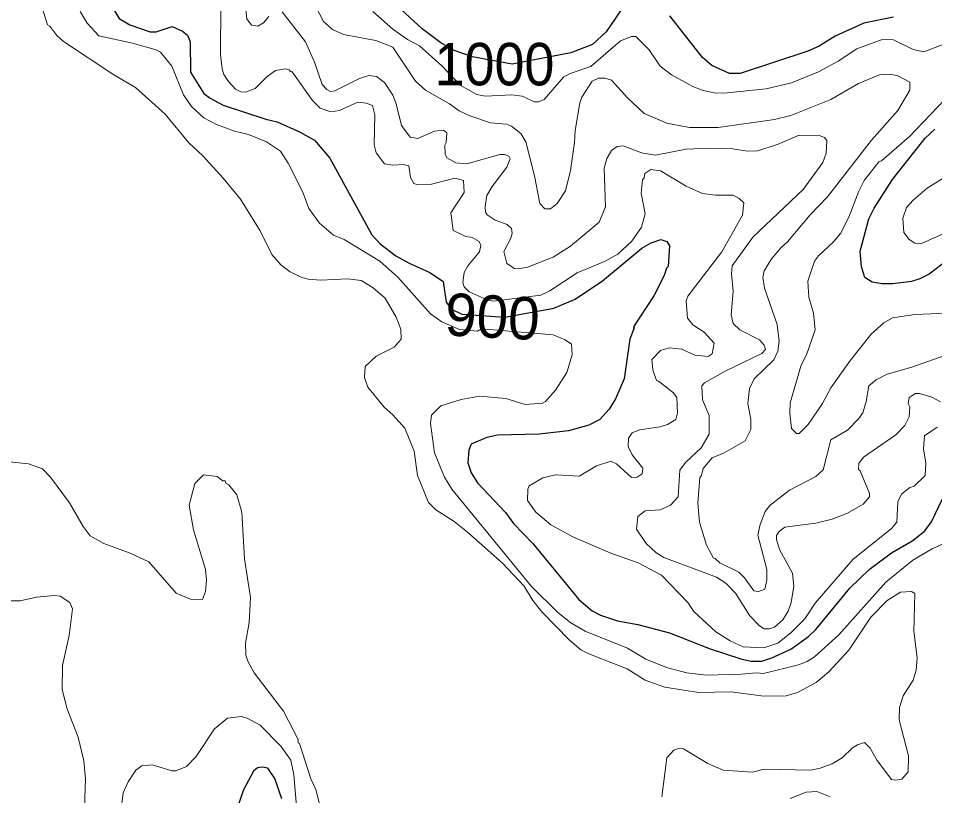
# Model space of a CAD drawing. Extents: x 598.3 to 623.2, y 6902.2 to 6930.1.
# Drawn here: x 609.703 to 611.433, y 6926.04 to 6927.507 of the extents above; entities that cross this region are included whole.
import ezdxf
from ezdxf.enums import TextEntityAlignment as Align

# ---------------------------------------------------------------- set-up
doc = ezdxf.new("R2010")
doc.units = 0
doc.header["$LTSCALE"] = 0.032
doc.layers.add('1', color=7, linetype='Continuous', lineweight=25)
doc.layers.add('2', color=7, linetype='Continuous', lineweight=13)
doc.layers.add('61', color=7, linetype='Continuous')

msp = doc.modelspace()

# ---------------------------------------------------------------- linework, layer by layer
at = {"layer": '1'}
for points in [[(609.8747, 6927.5371), (609.8934, 6927.5061), (609.9134, 6927.4943), (609.9517, 6927.4814), (609.9634, 6927.4814), (609.9937, 6927.4911), (610.0129, 6927.4825), (610.0222, 6927.475), (610.0274, 6927.4625), (610.0282, 6927.4052)], [(610.8491, 6927.5349), (610.813, 6927.4811), (610.7871, 6927.4573), (610.7461, 6927.4417), (610.6352, 6927.4203), (610.5605, 6927.434), (610.5257, 6927.4458), (610.5009, 6927.4603), (610.4655, 6927.4868), (610.4185, 6927.5305)], [(611.3557, 6927.5088), (611.2993, 6927.4976), (611.2456, 6927.4732), (611.2153, 6927.4541), (611.1935, 6927.4448), (611.0662, 6927.4029), (611.0458, 6927.4023), (611.0127, 6927.418), (610.995, 6927.4325), (610.9329, 6927.5115)], [(610.0282, 6927.4052), (610.053, 6927.3651), (610.0651, 6927.356), (610.0899, 6927.3428), (610.1703, 6927.3162), (610.1919, 6927.3112), (610.234, 6927.2926), (610.262, 6927.2765), (610.2914, 6927.243), (610.3705, 6927.0984), (610.3862, 6927.0812), (610.4157, 6927.0583), (610.4406, 6927.0444), (610.4798, 6927.0272), (610.5048, 6927.0101), (610.5107, 6926.9714), (610.5211, 6926.9579), (610.5404, 6926.9483), (610.6214, 6926.9427), (610.7143, 6926.9596), (610.7541, 6926.9766), (610.8058, 6927.0115), (610.8804, 6927.0729), (610.8981, 6927.0829), (610.9162, 6927.0893), (610.9277, 6927.0858), (610.9323, 6927.0771), (610.9299, 6927.0381), (610.9266, 6927.035), (610.9225, 6927.0213), (610.9026, 6926.983), (610.8646, 6926.9247), (610.8657, 6926.9224), (610.8579, 6926.9011), (610.8471, 6926.8265), (610.8305, 6926.7887), (610.8184, 6926.7693), (610.801, 6926.7495), (610.7802, 6926.7388), (610.7418, 6926.7285), (610.6862, 6926.7222), (610.6075, 6926.7198), (610.5874, 6926.7157), (610.5578, 6926.7034), (610.5535, 6926.692), (610.552, 6926.6679), (610.5577, 6926.649), (610.5701, 6926.6304), (610.6229, 6926.5742), (610.6379, 6926.5534), (610.6746, 6926.5159), (610.761, 6926.4102), (610.7862, 6926.3886), (610.8023, 6926.3807), (610.8341, 6926.3699), (610.8729, 6926.3627), (610.9322, 6926.347), (611.0095, 6926.3171), (611.0672, 6926.2979), (611.0866, 6926.2939), (611.1066, 6926.2939), (611.1257, 6926.2997), (611.1616, 6926.3161), (611.1949, 6926.3401), (611.2089, 6926.3535), (611.2729, 6926.4312), (611.3093, 6926.4668), (611.352, 6926.4978), (611.3919, 6926.5215), (611.4145, 6926.5396), (611.4271, 6926.5563), (611.4483, 6926.5997)], [(611.4847, 6927.0709), (611.4231, 6927.0241), (611.4053, 6927.0151), (611.3894, 6927.0102), (611.3544, 6927.0054), (611.3343, 6927.0054), (611.315, 6927.0087), (611.3015, 6927.0176), (611.2949, 6927.038), (611.2926, 6927.0676), (611.3087, 6927.1281), (611.3188, 6927.1485), (611.3534, 6927.2023), (611.4153, 6927.2803), (611.4338, 6927.2977)], [(610.174, 6926.0915), (610.1631, 6926.0937), (610.1543, 6926.0925), (610.1472, 6926.0863), (610.1283, 6926.0511), (610.0753, 6925.897)], [(610.2005, 6926.0339), (610.1871, 6926.0722), (610.174, 6926.0915)]]:
    msp.add_lwpolyline(points, dxfattribs=at)
at = {"layer": '2'}
for points in [[(609.7025, 6927.7458), (609.722, 6927.7115), (609.7306, 6927.6909), (609.7463, 6927.6342), (609.7463, 6927.6183), (609.7512, 6927.5844), (609.7494, 6927.5228), (609.7577, 6927.4945), (609.7626, 6927.4918), (609.7755, 6927.4742)], [(610.2531, 6927.5509), (610.2794, 6927.5008), (610.2963, 6927.4857), (610.3169, 6927.4763), (610.3781, 6927.4651), (610.4101, 6927.4523), (610.4527, 6927.3879), (610.4715, 6927.3714), (610.5173, 6927.3452), (610.5354, 6927.332), (610.5552, 6927.3226), (610.5948, 6927.3097), (610.6249, 6927.3068), (610.6339, 6927.3031), (610.652, 6927.2896), (610.661, 6927.2734), (610.6773, 6927.2096), (610.6875, 6927.1571), (610.6972, 6927.1474), (610.7075, 6927.1472), (610.7202, 6927.1575), (610.736, 6927.1812), (610.7454, 6927.2196), (610.7534, 6927.2723), (610.7542, 6927.2949), (610.7632, 6927.3472), (610.767, 6927.3581), (610.7866, 6927.3881), (610.7985, 6927.3937), (610.8101, 6927.3938), (610.8231, 6927.3898), (610.8531, 6927.3564), (610.8848, 6927.3274), (610.9272, 6927.3088), (610.9703, 6927.3009), (611.0244, 6927.3009), (611.1308, 6927.3158), (611.1617, 6927.3235), (611.2373, 6927.3533), (611.2891, 6927.384), (611.3292, 6927.4002), (611.3492, 6927.4011), (611.3635, 6927.398), (611.3864, 6927.3864), (611.3864, 6927.3712), (611.3636, 6927.333), (611.3137, 6927.2767), (611.231, 6927.1696), (611.1978, 6927.1356), (611.1551, 6927.0848), (611.1431, 6927.0744), (611.1253, 6927.0529), (611.1113, 6927.0304), (611.1088, 6927.0174), (611.112, 6926.9972), (611.1355, 6926.9292), (611.1395, 6926.8972), (611.1372, 6926.8788), (611.1295, 6926.8624), (611.0921, 6926.8261), (611.0834, 6926.8079), (611.0805, 6926.7801), (611.0861, 6926.7498), (611.0861, 6926.7305), (611.0755, 6926.7091), (611.0357, 6926.6867), (611.0133, 6926.6774), (610.9958, 6926.657), (610.993, 6926.6438), (610.9897, 6926.6405), (610.9858, 6926.5919), (610.9891, 6926.5559), (611.0024, 6926.5125), (611.0156, 6926.4877), (611.0187, 6926.4873), (611.0273, 6926.479), (611.0632, 6926.4615)], [(610.9316, 6926.8847), (610.956, 6926.8822), (610.9806, 6926.8713), (611.0057, 6926.8686), (611.0128, 6926.8734), (611.0171, 6926.8938), (610.9981, 6926.9144), (610.9764, 6926.9281), (610.9664, 6926.9408), (610.9639, 6926.9734), (610.9672, 6926.9826), (611.0311, 6927.0658), (611.0705, 6927.1352), (611.0729, 6927.1584), (611.0643, 6927.1664), (611.0526, 6927.1729), (611.0196, 6927.1731), (610.9951, 6927.1763), (610.9637, 6927.1902), (610.9156, 6927.2189), (610.897, 6927.2214), (610.8857, 6927.2137), (610.8844, 6927.206), (610.8813, 6927.2021), (610.879, 6927.1766), (610.8868, 6927.1379), (610.8798, 6927.1125), (610.8616, 6927.0861), (610.8348, 6927.0615), (610.8099, 6927.0481), (610.7581, 6927.0262), (610.7065, 6926.9923), (610.6897, 6926.9844), (610.6001, 6926.9727), (610.588, 6926.9754), (610.5543, 6926.9905), (610.5445, 6927.0001), (610.5422, 6927.0084), (610.5448, 6927.027), (610.5516, 6927.0398), (610.5739, 6927.0658), (610.5762, 6927.078), (610.5732, 6927.0853), (610.5597, 6927.0932), (610.5478, 6927.0953), (610.5243, 6927.1061), (610.5196, 6927.1394), (610.5445, 6927.1781), (610.5435, 6927.2005), (610.5269, 6927.2052), (610.4805, 6927.193), (610.4571, 6927.1924), (610.4496, 6927.1953), (610.4433, 6927.2064), (610.4405, 6927.2281), (610.4296, 6927.2311), (610.41, 6927.2296), (610.3943, 6927.232), (610.3785, 6927.2531), (610.3746, 6927.2677), (610.3762, 6927.3243), (610.3719, 6927.3422), (610.3601, 6927.3469), (610.3441, 6927.3485), (610.3092, 6927.3325), (610.293, 6927.33), (610.273, 6927.3371), (610.2582, 6927.3516), (610.2198, 6927.4059), (610.2167, 6927.4063), (610.2146, 6927.4097), (610.2075, 6927.4117), (610.1885, 6927.4084), (610.173, 6927.3971), (610.1504, 6927.3743), (610.132, 6927.3672), (610.123, 6927.3678), (610.1129, 6927.373), (610.0995, 6927.3875), (610.091, 6927.401), (610.0877, 6927.4116), (610.0848, 6927.4383), (610.0855, 6927.5318)], [(609.8195, 6927.5196), (609.833, 6927.4973), (609.8547, 6927.4738), (609.9186, 6927.4601), (609.9632, 6927.4474), (609.9716, 6927.4431), (609.9925, 6927.4165), (610.0149, 6927.3621), (610.03, 6927.3402), (610.0535, 6927.319), (610.077, 6927.3063), (610.111, 6927.2935), (610.1374, 6927.2878), (610.1717, 6927.2735), (610.1979, 6927.2563), (610.2127, 6927.2336), (610.2401, 6927.1789), (610.2514, 6927.1481), (610.2718, 6927.1203), (610.2983, 6927.0978), (610.3182, 6927.0894), (610.3857, 6927.0484), (610.4193, 6927.0181), (610.4812, 6926.949), (610.5025, 6926.9341), (610.5359, 6926.9198), (610.5698, 6926.9163), (610.5774, 6926.921), (610.7126, 6926.9096), (610.7356, 6926.9001), (610.7476, 6926.8918), (610.7486, 6926.8716), (610.7387, 6926.8384), (610.7175, 6926.8048), (610.6984, 6926.7838), (610.6925, 6926.7804), (610.6597, 6926.7777), (610.6237, 6926.7893), (610.5735, 6926.794), (610.5391, 6926.7874), (610.5008, 6926.7752), (610.4831, 6926.7576), (610.4809, 6926.7424), (610.4887, 6926.6867), (610.5076, 6926.6406), (610.5214, 6926.6179), (610.6716, 6926.4348), (610.7218, 6926.3852), (610.7459, 6926.366), (610.7732, 6926.3502), (610.8533, 6926.3183), (610.8881, 6926.2977), (610.9268, 6926.2814), (610.9654, 6926.2716), (611.0018, 6926.2671), (611.0681, 6926.2688), (611.0972, 6926.2719), (611.1099, 6926.2704), (611.1763, 6926.2866), (611.1925, 6926.2928), (611.2065, 6926.3017), (611.252, 6926.3431), (611.3409, 6926.4425), (611.3921, 6926.484), (611.4283, 6926.5057), (611.4562, 6926.5182)], [(610.1762, 6927.5104), (610.1661, 6927.4981), (610.1552, 6927.4919), (610.143, 6927.4937), (610.1343, 6927.5058), (610.1326, 6927.5227)], [(610.8144, 6927.2423), (610.8093, 6927.2242), (610.8117, 6927.151), (610.7997, 6927.1222), (610.7455, 6927.0767), (610.7127, 6927.0562), (610.6645, 6927.0373), (610.6472, 6927.0337), (610.6395, 6927.0347), (610.6253, 6927.0439), (610.6199, 6927.0668), (610.633, 6927.0917), (610.6352, 6927.1008), (610.6344, 6927.1103), (610.6257, 6927.1177), (610.6034, 6927.1256), (610.5882, 6927.1359), (610.5851, 6927.1408), (610.5843, 6927.1518), (610.5875, 6927.1721), (610.5975, 6927.1894), (610.6254, 6927.2261), (610.6318, 6927.2417), (610.6294, 6927.2466), (610.6207, 6927.2498), (610.6124, 6927.2498), (610.5501, 6927.232), (610.529, 6927.234), (610.5123, 6927.2435), (610.5086, 6927.2512), (610.5082, 6927.2675), (610.5106, 6927.2727), (610.5121, 6927.2909), (610.5058, 6927.2958), (610.4888, 6927.2938), (610.4574, 6927.2798), (610.4426, 6927.2822), (610.4263, 6927.3043), (610.4166, 6927.3456), (610.4101, 6927.3618), (610.3944, 6927.3854), (610.3792, 6927.3971), (610.365, 6927.3987), (610.347, 6927.393), (610.3004, 6927.3697), (610.2923, 6927.3689), (610.2852, 6927.3725), (610.2764, 6927.3816), (610.2624, 6927.4237), (610.2449, 6927.4621), (610.2012, 6927.5192)], [(611.4558, 6927.4601), (611.4127, 6927.4433), (611.3929, 6927.4478), (611.3555, 6927.466), (611.3357, 6927.4674), (611.2861, 6927.4489), (611.2507, 6927.4259), (611.2138, 6927.4055), (611.1628, 6927.3848), (611.115, 6927.3737), (611.0351, 6927.3655), (611.0167, 6927.3662), (610.9958, 6927.3706), (610.9763, 6927.378), (610.9361, 6927.4), (610.9149, 6927.4162), (610.8942, 6927.4473), (610.8689, 6927.4724), (610.8606, 6927.4724), (610.8401, 6927.464), (610.784, 6927.4156), (610.7447, 6927.4023), (610.7325, 6927.3956), (610.6958, 6927.3535), (610.6854, 6927.3494), (610.6774, 6927.3494), (610.6545, 6927.3599), (610.6347, 6927.3623), (610.5845, 6927.3599), (610.5689, 6927.3632), (610.537, 6927.3806), (610.5029, 6927.4169), (610.4602, 6927.4548), (610.4375, 6927.4669), (610.4102, 6927.4861), (610.3721, 6927.5193)], [(609.7755, 6927.4742), (609.788, 6927.4629), (609.8831, 6927.4001), (609.9243, 6927.3762), (609.9799, 6927.3256), (610.0249, 6927.2718), (610.0512, 6927.247), (610.09, 6927.2049), (610.1222, 6927.1654), (610.1594, 6927.1055), (610.1816, 6927.061), (610.1986, 6927.0414), (610.2165, 6927.0285), (610.238, 6927.0177), (610.2502, 6927.0142), (610.2732, 6927.0127), (610.325, 6927.0151), (610.3501, 6927.0119), (610.3728, 6926.9982), (610.3956, 6926.9785), (610.4165, 6926.9425), (610.4253, 6926.9201), (610.4256, 6926.9015), (610.4126, 6926.8864), (610.3788, 6926.8692), (610.3577, 6926.8498), (610.3568, 6926.8287), (610.3631, 6926.8104), (610.3936, 6926.7727), (610.4099, 6926.7587), (610.4328, 6926.7333), (610.4505, 6926.6902), (610.4565, 6926.6438), (610.4772, 6926.5928), (610.4912, 6926.579), (610.5257, 6926.557), (610.5513, 6926.5373), (610.6171, 6926.4787), (610.658, 6926.4352), (610.6747, 6926.4078), (610.6912, 6926.3867), (610.7437, 6926.3334), (610.7653, 6926.315), (610.7799, 6926.3073), (610.8525, 6926.2791), (610.8868, 6926.2579), (610.9238, 6926.2444), (610.9876, 6926.2343), (611.0484, 6926.2355), (611.1107, 6926.2275), (611.1527, 6926.2284), (611.1741, 6926.2346), (611.2095, 6926.2531), (611.2335, 6926.2737), (611.2713, 6926.3146), (611.3127, 6926.3764), (611.3435, 6926.4079), (611.3689, 6926.424), (611.3896, 6926.4249), (611.3957, 6926.4212), (611.3937, 6926.3496), (611.4002, 6926.3001), (611.3985, 6926.2768), (611.3929, 6926.2575), (611.3736, 6926.2285), (611.3671, 6926.2064), (611.3663, 6926.1827), (611.384, 6926.1152), (611.3832, 6926.0845), (611.3712, 6926.0707), (611.3596, 6926.0688), (611.3515, 6926.0706), (611.3245, 6926.1063), (611.3111, 6926.1295), (611.301, 6926.1399), (611.2872, 6926.136), (611.2781, 6926.1303), (611.2583, 6926.1115), (611.2394, 6926.0997), (611.2167, 6926.0915), (611.1987, 6926.0882), (611.1113, 6926.0898), (611.0891, 6926.0842), (611.0338, 6926.0881), (611.0047, 6926.1002), (610.9591, 6926.1285), (610.9494, 6926.1286), (610.9405, 6926.1254), (610.9276, 6926.1109), (610.9178, 6926.0375)], [(611.4563, 6926.9503), (611.3959, 6926.9478), (611.3533, 6926.9413), (611.3374, 6926.9321), (611.3136, 6926.9106), (611.2743, 6926.8617), (611.2373, 6926.8092), (611.2212, 6926.7801), (611.1943, 6926.74), (611.1775, 6926.723), (611.172, 6926.7235), (611.163, 6926.7324), (611.1598, 6926.7616), (611.1605, 6926.781), (611.1812, 6926.8525), (611.1909, 6926.872), (611.2074, 6926.919), (611.2044, 6926.9501), (611.1955, 6926.9808), (611.1939, 6927.0105), (611.2065, 6927.0485), (611.214, 6927.0588), (611.2417, 6927.084), (611.2552, 6927.1006), (611.2713, 6927.1314), (611.2902, 6927.1805), (611.3003, 6927.2007), (611.3276, 6927.2361), (611.333, 6927.2377), (611.3857, 6927.2839), (611.4651, 6927.3666)], [(611.4442, 6926.7829), (611.4277, 6926.792), (611.4048, 6926.7989), (611.397, 6926.7989), (611.3848, 6926.7912), (611.3832, 6926.779), (611.3863, 6926.773), (611.3849, 6926.755), (611.3767, 6926.7383), (611.3599, 6926.7206), (611.2987, 6926.6787), (611.2897, 6926.6669), (611.2894, 6926.6551), (611.2927, 6926.6526), (611.3103, 6926.6103), (611.31, 6926.6035), (611.2985, 6926.5896), (611.2685, 6926.5731), (611.2394, 6926.5618), (611.2091, 6926.5542), (611.1505, 6926.5465), (611.1395, 6926.5382), (611.1348, 6926.5307), (611.1348, 6926.5227), (611.1406, 6926.5029), (611.1645, 6926.4598), (611.1671, 6926.4354), (611.1621, 6926.4042), (611.1563, 6926.388), (611.1462, 6926.3716), (611.131, 6926.358), (611.1215, 6926.3547), (611.1113, 6926.3546), (611.1023, 6926.36), (611.0844, 6926.3794), (611.0573, 6926.4221), (611.0389, 6926.4405), (611.0215, 6926.4523), (610.922, 6926.4895), (610.9064, 6926.4988), (610.8886, 6926.5157), (610.87, 6926.5427), (610.8725, 6926.5665), (610.8868, 6926.5772), (610.9151, 6926.5795), (610.9344, 6926.5881), (610.9491, 6926.6036), (610.9518, 6926.6538), (610.963, 6926.6686), (610.9921, 6926.6959), (611.0076, 6926.722), (611.0077, 6926.7571), (610.9947, 6926.7866), (610.9935, 6926.8133), (610.9986, 6926.819), (611.0375, 6926.841), (611.1066, 6926.874), (611.1136, 6926.8816), (611.1113, 6926.8901), (611.1025, 6926.9), (611.0652, 6926.919), (611.0528, 6926.9306), (611.0488, 6926.9474), (611.053, 6926.9918), (611.0497, 6927.0246), (611.0506, 6927.0398), (611.0901, 6927.0936), (611.1847, 6927.184), (611.2218, 6927.2345), (611.2285, 6927.2525), (611.2294, 6927.2762), (611.2252, 6927.2821), (611.2149, 6927.2856), (611.1776, 6927.2862), (611.1374, 6927.2693), (611.099, 6927.2569), (611.0795, 6927.2563), (611.0516, 6927.2603), (611.0087, 6927.2619), (610.9637, 6927.2595), (610.9062, 6927.2482), (610.8799, 6927.2526), (610.8447, 6927.2658), (610.8338, 6927.2651), (610.8228, 6927.2574), (610.8144, 6927.2423)], [(611.4591, 6927.2116), (611.4191, 6927.186), (611.3926, 6927.1635), (611.3802, 6927.1496), (611.3734, 6927.1294), (611.375, 6927.1024), (611.3849, 6927.0893), (611.396, 6927.0822), (611.4083, 6927.0815), (611.4717, 6927.1098)], [(611.4379, 6926.735), (611.4143, 6926.7189), (611.4123, 6926.6945), (611.4164, 6926.667), (611.4155, 6926.6438), (611.3944, 6926.6241), (611.3865, 6926.6216), (611.3703, 6926.6086), (611.3638, 6926.5942), (611.3615, 6926.5562), (611.3514, 6926.5437), (611.2784, 6926.4853), (611.2075, 6926.403), (611.1879, 6926.3737), (611.1616, 6926.3474), (611.1369, 6926.3276), (611.1109, 6926.3188), (611.0713, 6926.3209), (611.0472, 6926.3318), (611.0202, 6926.3492), (610.9786, 6926.3876), (610.9673, 6926.4045), (610.9175, 6926.4559), (610.8735, 6926.479), (610.822, 6926.4976), (610.7497, 6926.528), (610.7087, 6926.5506), (610.6799, 6926.5746), (610.6643, 6926.5971), (610.6651, 6926.6181), (610.6678, 6926.6248), (610.693, 6926.6398), (610.7172, 6926.6451), (610.7617, 6926.6427), (610.7945, 6926.6624), (610.8216, 6926.6711), (610.8323, 6926.6657), (610.8605, 6926.6403), (610.8716, 6926.6411), (610.8811, 6926.6474), (610.882, 6926.658), (610.8621, 6926.683), (610.8547, 6926.6986), (610.855, 6926.7144), (610.862, 6926.7244), (610.8759, 6926.7299), (610.915, 6926.7357), (610.9289, 6926.7401), (610.9442, 6926.7494), (610.9478, 6926.7621), (610.9462, 6926.7911), (610.9402, 6926.7999), (610.912, 6926.8223), (610.9079, 6926.8234), (610.9008, 6926.8431), (610.8992, 6926.8628), (610.9154, 6926.8797), (610.9316, 6926.8847)], [(611.0632, 6926.4615), (611.0739, 6926.4507), (611.0916, 6926.4262), (611.1004, 6926.425), (611.1126, 6926.4298), (611.116, 6926.4466), (611.116, 6926.4665), (611.0992, 6926.5316), (611.1039, 6926.5518), (611.1132, 6926.5759), (611.1223, 6926.588), (611.1593, 6926.6163), (611.2089, 6926.6418), (611.2229, 6926.6549), (611.2372, 6926.7116), (611.2686, 6926.7298), (611.2903, 6926.7514), (611.2973, 6926.7625), (611.3038, 6926.7835), (611.3091, 6926.813), (611.3227, 6926.8246), (611.3437, 6926.8351), (611.39, 6926.8483), (611.472, 6926.8773)], [(610.2815, 6925.9841), (610.2645, 6926.0516), (610.2555, 6926.0715), (610.2337, 6926.1381), (610.2314, 6926.1396), (610.2312, 6926.1458), (610.2037, 6926.1991), (610.1483, 6926.2714), (610.1362, 6926.2936), (610.1328, 6926.3049), (610.1318, 6926.3273), (610.139, 6926.3669), (610.1414, 6926.4139), (610.1302, 6926.4868), (610.1252, 6926.575), (610.1154, 6926.6074), (610.1006, 6926.6261), (610.0948, 6926.6296), (610.0935, 6926.6338), (610.0891, 6926.6342), (610.0785, 6926.6418), (610.0527, 6926.6451), (610.0362, 6926.6287), (610.0258, 6926.5877), (610.0339, 6926.5417), (610.0563, 6926.4668), (610.058, 6926.4463), (610.0563, 6926.4252), (610.0509, 6926.4099), (610.0281, 6926.4104), (610.001, 6926.4222), (609.9494, 6926.4809), (609.9143, 6926.4977), (609.8646, 6926.5154), (609.8386, 6926.5304), (609.8254, 6926.5478), (609.7998, 6926.5925), (609.7636, 6926.6409), (609.7484, 6926.6565), (609.7221, 6926.6661), (609.6677, 6926.6717)], [(609.6827, 6926.4072), (609.7065, 6926.4072)], [(609.7065, 6926.4072), (609.737, 6926.4145), (609.7713, 6926.4176), (609.782, 6926.416), (609.8004, 6926.4041), (609.8054, 6926.3926), (609.7991, 6926.3418), (609.7861, 6926.2852), (609.7854, 6926.2407), (609.7943, 6926.205), (609.816, 6926.1505), (609.8264, 6926.1058), (609.8298, 6926.0713), (609.8251, 6925.9416)], [(610.2281, 6926.0203), (610.2233, 6926.0791), (610.2175, 6926.1066), (610.1985, 6926.1332), (610.1594, 6926.173), (610.1353, 6926.186), (610.1236, 6926.1893), (610.0976, 6926.1863), (610.0736, 6926.166), (610.0388, 6926.1136), (610.0205, 6926.095), (610.0006, 6926.0866), (609.9934, 6926.0866), (609.9556, 6926.0979), (609.9358, 6926.0961), (609.925, 6926.0882), (609.9104, 6926.0658), (609.9009, 6926.0454), (609.8962, 6926.0108)], [(611.2357, 6926.0373), (611.2107, 6926.0478), (611.1905, 6926.0461), (611.1604, 6926.0342)]]:
    msp.add_lwpolyline(points, dxfattribs=at)

# ---------------------------------------------------------------- texts
at = {"layer": '61', "width": 0.95}
msp.add_text('1000', height=0.08, dxfattribs=at).set_placement((610.602, 6927.3803), align=Align.CENTER)
at = {"layer": '61'}
msp.add_text('900', height=0.08, rotation=356.987, dxfattribs=at).set_placement((610.5961, 6926.904), align=Align.CENTER)

doc.saveas('drawing.dxf')
